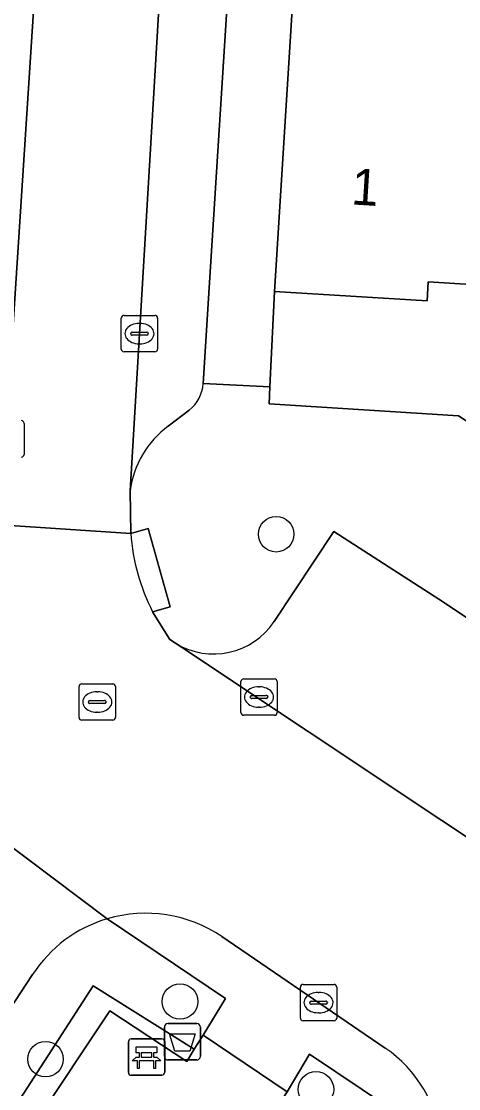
# Model space of a CAD drawing. Extents: x 159279 to 160377, y 384531 to 385888.
# Drawn here: x 160044.35 to 160056.39, y 384697.08 to 384726.45 of the extents above; entities that cross this region are included whole.
import ezdxf

# ---------------------------------------------------------------- set-up
doc = ezdxf.new("R2010")
doc.units = 0
for name, color, linetype in [('IMGEO_Afvalbak', 7, 'Continuous'), ('IMGEO_Bank', 7, 'Continuous'), ('IMGEO_Boom', 7, 'Continuous'), ('IMGEO_Erf', 7, 'Continuous'), ('IMGEO_Groenvoorziening', 7, 'Continuous'), ('IMGEO_Haag', 7, 'Continuous'), ('IMGEO_Hek', 7, 'Continuous'), ('IMGEO_Kolk', 7, 'Continuous'), ('IMGEO_Pand', 7, 'Continuous'), ('IMGEO_Pand_nummerreeks', 7, 'Continuous'), ('IMGEO_Parkeervlak_open', 7, 'Continuous'), ('IMGEO_Rijbaan_lokaal_open', 7, 'Continuous'), ('IMGEO_Rioolput', 7, 'Continuous'), ('IMGEO_Voetpad_open', 7, 'Continuous')]:
    doc.layers.add(name, color=color, linetype=linetype)

msp = doc.modelspace()

# ---------------------------------------------------------------- linework, layer by layer
at = {"layer": 'IMGEO_Afvalbak'}
for p, q in [((160048.287, 384697.974), (160048.287, 384698.774)), ((160048.287, 384698.774), (160048.287, 384697.974)), ((160048.387, 384698.874), (160049.177, 384698.874)), ((160049.177, 384698.874), (160048.387, 384698.874)), ((160049.277, 384698.774), (160049.277, 384697.974)), ((160049.277, 384697.974), (160049.277, 384698.774)), ((160049.177, 384697.874), (160048.387, 384697.874)), ((160048.387, 384697.874), (160049.177, 384697.874))]:
    msp.add_line(p, q, dxfattribs=at)
msp.add_lwpolyline([(160048.43, 384698.588), (160049.134, 384698.588), (160048.985, 384698.118), (160048.579, 384698.118), (160048.43, 384698.588)], dxfattribs=at)
for centre, start, end in [((160048.387, 384698.774), 90, 180), ((160048.387, 384698.774), 90, 180), ((160049.177, 384698.774), 0, 90), ((160049.177, 384698.774), 360, 90), ((160048.387, 384697.974), 180, 270), ((160048.387, 384697.974), 180, 270), ((160049.177, 384697.974), 270, 0), ((160049.177, 384697.974), 270, 0)]:
    msp.add_arc(centre, 0.1, start, end, dxfattribs=at)
at = {"layer": 'IMGEO_Bank'}
for p, q in [((160047.296, 384697.528), (160047.296, 384698.369)), ((160047.296, 384698.369), (160047.296, 384697.528)), ((160047.371, 384698.453), (160048.212, 384698.453)), ((160048.212, 384698.453), (160047.371, 384698.453)), ((160048.296, 384698.378), (160048.296, 384697.537)), ((160048.296, 384697.537), (160048.296, 384698.378)), ((160047.605, 384697.959), (160047.605, 384698.065)), ((160047.649, 384698.065), (160047.649, 384697.959)), ((160047.937, 384698.071), (160047.655, 384698.071)), ((160047.943, 384697.959), (160047.943, 384698.065)), ((160047.987, 384698.065), (160047.987, 384697.959)), ((160047.993, 384697.851), (160047.6, 384697.851)), ((160047.655, 384697.953), (160047.937, 384697.953)), ((160048.221, 384697.453), (160047.38, 384697.453)), ((160047.38, 384697.453), (160048.221, 384697.453))]:
    msp.add_line(p, q, dxfattribs=at)
for points in [[(160047.599, 384698.071), (160047.513, 384698.071), (160047.513, 384698.232), (160048.076, 384698.232), (160048.076, 384698.071), (160047.993, 384698.071)], [(160047.543, 384697.851), (160047.401, 384697.851), (160047.513, 384697.953), (160047.599, 384697.953)], [(160047.593, 384697.844), (160047.593, 384697.637), (160047.55, 384697.637), (160047.55, 384697.844)], [(160047.993, 384697.953), (160048.076, 384697.953), (160048.188, 384697.851), (160048.049, 384697.851)], [(160048.043, 384697.844), (160048.043, 384697.637), (160047.999, 384697.637), (160047.999, 384697.844)]]:
    msp.add_lwpolyline(points, dxfattribs=at)
for centre, radius, start, end in [((160047.374, 384698.375), 0.0779, 92.4484, 184.2845), ((160047.374, 384698.375), 0.0779, 92.4484, 184.2845), ((160048.218, 384698.375), 0.0779, 2.4484, 94.2845), ((160048.218, 384698.375), 0.0779, 2.4484, 94.2845), ((160047.598, 384698.064), 0.00671, 2.8957, 87.1043), ((160047.655, 384698.064), 0.00671, 92.8957, 177.1043), ((160047.937, 384698.064), 0.00671, 2.8957, 87.1043), ((160047.994, 384698.064), 0.00671, 92.8957, 177.1043), ((160047.543, 384697.844), 0.00671, 2.8957, 87.1043), ((160047.6, 384697.844), 0.00671, 92.8957, 177.1043), ((160047.598, 384697.96), 0.00671, 272.8957, 357.1043), ((160047.655, 384697.96), 0.00671, 182.8957, 267.1043), ((160047.937, 384697.96), 0.00671, 272.8957, 357.1043), ((160047.994, 384697.96), 0.00671, 182.8957, 267.1043), ((160047.992, 384697.844), 0.00671, 2.8957, 87.1043), ((160048.049, 384697.844), 0.00671, 92.8957, 177.1043), ((160047.374, 384697.531), 0.0779, 182.4484, 274.2845), ((160047.374, 384697.531), 0.0779, 182.4484, 274.2845), ((160048.218, 384697.531), 0.0779, 272.4484, 4.2845), ((160048.218, 384697.531), 0.0779, 272.4484, 4.2845)]:
    msp.add_arc(centre, radius, start, end, dxfattribs=at)
at = {"layer": 'IMGEO_Boom'}
for centre in [(160051.365, 384712.336), (160048.717, 384699.482), (160045.017, 384697.897), (160052.459, 384697.065)]:
    msp.add_circle(centre, 0.489, dxfattribs=at)
at = {"layer": 'IMGEO_Erf'}
msp.add_lwpolyline([(160062.438, 384715.337), (160059.64, 384717.201), (160059.677, 384717.794), (160057.631, 384719.153), (160056.873, 384719.2), (160055.552, 384719.283), (160055.519, 384718.754), (160051.315, 384719.018), (160051.19, 384716.394), (160051.168, 384715.923), (160056.386, 384715.596), (160065.194, 384709.878), (160067.744, 384704.931), (160070.36, 384706.402), (160068.482, 384710.182), (160068.955, 384710.417), (160068.044, 384712.251), (160066.037, 384713.579), (160065.218, 384713.486)], close=True, dxfattribs=at)
at = {"layer": 'IMGEO_Groenvoorziening'}
for points in [[(160034.326, 384681.227), (160034.8, 384680.882), (160036.061, 384682.822), (160035.505, 384683.181), (160046.323, 384699.917), (160049.111, 384698.168), (160049.355, 384698.56), (160049.972, 384699.569), (160046.715, 384701.757)], [(160044.661, 384700.228), (160033.505, 384683.188), (160027.501, 384674.16)], [(160055.902, 384695.601), (160052.285, 384698.035), (160051.668, 384696.998), (160051.492, 384696.733), (160054.606, 384694.504), (160040.278, 384672.872), (160039.199, 384673.573), (160035.094, 384667.279), (160036.592, 384666.292), (160036.806, 384666.382)]]:
    msp.add_lwpolyline(points, dxfattribs=at)
msp.add_lwpolyline([(160044.27, 384695.449), (160046.958, 384693.497), (160047.615, 384694.607), (160047.445, 384694.716), (160047.213, 384694.385), (160044.868, 384695.986), (160044.703, 384696.1), (160046.785, 384699.224), (160048.902, 384697.83), (160049.111, 384698.168), (160046.323, 384699.917), (160035.505, 384683.181), (160036.061, 384682.822)], close=True, dxfattribs=at)
msp.add_arc((160047.77, 384698.195), 3.715, 106.5037, 146.8244, dxfattribs=at)
at = {"layer": 'IMGEO_Haag'}
msp.add_lwpolyline([(160044.27, 384695.449), (160046.958, 384693.497), (160047.615, 384694.607), (160047.445, 384694.716), (160047.213, 384694.385), (160044.868, 384695.986), (160044.703, 384696.1), (160046.785, 384699.224), (160048.902, 384697.83), (160049.111, 384698.168), (160046.323, 384699.917), (160035.505, 384683.181), (160036.061, 384682.822)], close=True, dxfattribs=at)
at = {"layer": 'IMGEO_Hek'}
msp.add_lwpolyline([(160044.27, 384695.449), (160044.703, 384696.1), (160046.785, 384699.224), (160048.902, 384697.83)], dxfattribs=at)
at = {"layer": 'IMGEO_Kolk'}
for p, q in [((160047.176, 384718.355), (160048.028, 384718.355)), ((160047.101, 384717.429), (160047.101, 384718.281)), ((160047.589, 384718.135), (160047.614, 384718.135)), ((160048.102, 384718.281), (160048.102, 384717.429)), ((160047.36, 384717.849), (160047.36, 384717.861)), ((160047.798, 384717.812), (160047.4, 384717.812)), ((160047.403, 384717.898), (160047.801, 384717.898)), ((160047.844, 384717.861), (160047.844, 384717.849)), ((160047.612, 384717.575), (160047.587, 384717.575)), ((160048.028, 384717.355), (160047.176, 384717.355)), ((160044.424, 384715.386), (160044.424, 384714.534)), ((160050.467, 384708.357), (160051.319, 384708.357)), ((160050.392, 384707.431), (160050.392, 384708.283)), ((160050.88, 384708.137), (160050.905, 384708.137)), ((160051.393, 384708.283), (160051.393, 384707.431)), ((160050.651, 384707.851), (160050.651, 384707.863)), ((160051.089, 384707.814), (160050.691, 384707.814)), ((160050.694, 384707.9), (160051.092, 384707.9)), ((160051.135, 384707.863), (160051.135, 384707.851)), ((160050.903, 384707.577), (160050.878, 384707.577)), ((160051.319, 384707.357), (160050.467, 384707.357)), ((160052.03, 384699.026), (160052.03, 384699.878)), ((160052.105, 384699.952), (160052.957, 384699.952)), ((160053.031, 384699.878), (160053.031, 384699.026)), ((160052.518, 384699.732), (160052.543, 384699.732)), ((160052.289, 384699.446), (160052.289, 384699.458)), ((160052.727, 384699.409), (160052.329, 384699.409)), ((160052.332, 384699.495), (160052.73, 384699.495)), ((160052.773, 384699.458), (160052.773, 384699.446)), ((160052.957, 384698.952), (160052.105, 384698.952)), ((160052.541, 384699.172), (160052.516, 384699.172))]:
    msp.add_line(p, q, dxfattribs=at)
for points in [[(160047.176, 384718.355), (160048.028, 384718.355)], [(160047.101, 384717.429), (160047.101, 384718.281)], [(160048.102, 384718.281), (160048.102, 384717.429)], [(160048.028, 384717.355), (160047.176, 384717.355)], [(160044.424, 384715.386), (160044.424, 384714.534)], [(160050.467, 384708.357), (160051.319, 384708.357)], [(160050.392, 384707.431), (160050.392, 384708.283)], [(160051.393, 384708.283), (160051.393, 384707.431)], [(160051.319, 384707.357), (160050.467, 384707.357)], [(160052.03, 384699.026), (160052.03, 384699.878)], [(160052.105, 384699.952), (160052.957, 384699.952)], [(160053.031, 384699.878), (160053.031, 384699.026)], [(160052.957, 384698.952), (160052.105, 384698.952)]]:
    msp.add_lwpolyline(points, dxfattribs=at)
for centre, radius, start, end in [((160047.178, 384718.279), 0.0765, 91.552, 178.448), ((160047.178, 384718.279), 0.0765, 91.552, 178.448), ((160048.026, 384718.279), 0.0765, 1.552, 88.448), ((160048.026, 384718.279), 0.0765, 1.552, 88.448), ((160047.4, 384717.858), 0.0403, 85.8775, 175.7526), ((160047.397, 384717.848), 0.0366, 178.938, 274.7102), ((160047.801, 384717.855), 0.043, 264.8664, 352.4533), ((160047.805, 384717.86), 0.0386, 1.7309, 96.639), ((160047.178, 384717.431), 0.0765, 181.552, 268.448), ((160047.178, 384717.431), 0.0765, 181.552, 268.448), ((160048.026, 384717.431), 0.0765, 271.552, 358.448), ((160048.026, 384717.431), 0.0765, 271.552, 358.448), ((160044.348, 384715.384), 0.0765, 1.552, 88.448), ((160044.348, 384715.384), 0.0765, 1.552, 88.448), ((160044.348, 384714.536), 0.0765, 271.552, 358.448), ((160044.348, 384714.536), 0.0765, 271.552, 358.448), ((160050.469, 384708.281), 0.0765, 91.552, 178.448), ((160050.469, 384708.281), 0.0765, 91.552, 178.448), ((160051.317, 384708.281), 0.0765, 1.552, 88.448), ((160051.317, 384708.281), 0.0765, 1.552, 88.448), ((160050.691, 384707.86), 0.0403, 85.8775, 175.7526), ((160050.688, 384707.85), 0.0366, 178.938, 274.7102), ((160051.092, 384707.857), 0.043, 264.8664, 352.4533), ((160051.096, 384707.862), 0.0386, 1.7309, 96.639), ((160050.469, 384707.433), 0.0765, 181.552, 268.448), ((160050.469, 384707.433), 0.0765, 181.552, 268.448), ((160051.317, 384707.433), 0.0765, 271.552, 358.448), ((160051.317, 384707.433), 0.0765, 271.552, 358.448), ((160052.107, 384699.876), 0.0765, 91.552, 178.448), ((160052.107, 384699.876), 0.0765, 91.552, 178.448), ((160052.955, 384699.876), 0.0765, 1.552, 88.448), ((160052.955, 384699.876), 0.0765, 1.552, 88.448), ((160052.329, 384699.455), 0.0403, 85.8775, 175.7526), ((160052.326, 384699.445), 0.0366, 178.938, 274.7102), ((160052.73, 384699.452), 0.043, 264.8664, 352.4533), ((160052.734, 384699.457), 0.0386, 1.7309, 96.639), ((160052.107, 384699.028), 0.0765, 181.552, 268.448), ((160052.107, 384699.028), 0.0765, 181.552, 268.448), ((160052.955, 384699.028), 0.0765, 271.552, 358.448), ((160052.955, 384699.028), 0.0765, 271.552, 358.448)]:
    msp.add_arc(centre, radius, start, end, dxfattribs=at)
for centre, major_axis, ratio, start_param, end_param in [((160047.588, 384717.855), (-0.387, 0.002), 0.722429, 4.712389, 7.853982), ((160047.613, 384717.855), (-0.39, 0.002), 0.717154, 1.570796, 4.712389), ((160050.879, 384707.857), (-0.387, 0.002), 0.722429, 4.712389, 7.853982), ((160050.904, 384707.857), (-0.39, 0.002), 0.717154, 1.570796, 4.712389), ((160052.517, 384699.452), (-0.387, 0.002), 0.722429, 4.712389, 7.853982), ((160052.542, 384699.452), (-0.39, 0.002), 0.717154, 1.570796, 4.712389)]:
    msp.add_ellipse(centre, major_axis=major_axis, ratio=ratio, start_param=start_param, end_param=end_param, dxfattribs=at)
at = {"layer": 'IMGEO_Pand'}
msp.add_lwpolyline([(160051.315, 384719.018), (160055.519, 384718.754), (160055.552, 384719.283), (160056.873, 384719.2), (160059.844, 384726.862), (160061.789, 384731.877), (160059.305, 384732.673), (160058.388, 384729.816), (160059.625, 384729.419), (160058.825, 384726.924), (160051.838, 384727.361)], close=True, dxfattribs=at)
at = {"layer": 'IMGEO_Parkeervlak_open'}
for points in [[(160048.973, 384740.135), (160048.469, 384732.359), (160047.342, 384713.529)], [(160049.356, 384716.481), (160049.523, 384719.116), (160050.671, 384737.196)], [(160043.408, 384707.174), (160043.761, 384712.594), (160044.785, 384728.292)], [(160048.394, 384715.31), (160048.968, 384715.753)], [(160055.843, 384710.546), (160052.954, 384712.41), (160051.308, 384709.935)], [(160063.004, 384701.572), (160064.943, 384704.496), (160055.843, 384710.546)], [(160048.596, 384709.338), (160063.252, 384699.583)]]:
    msp.add_lwpolyline(points, dxfattribs=at)
for centre, radius, start, end in [((160048.359, 384716.545), 0.999, 307.5512, 356.3365), ((160049.998, 384713.161), 2.682, 126.7453, 172.1158), ((160049.643, 384711.042), 1.999, 238.4335, 326.3958)]:
    msp.add_arc(centre, radius, start, end, dxfattribs=at)
at = {"layer": 'IMGEO_Rijbaan_lokaal_open'}
msp.add_lwpolyline([(160048.469, 384732.359), (160048.973, 384740.135), (160048.987, 384740.357), (160050.434, 384762.69), (160050.493, 384763.486), (160047.104, 384763.984), (160047.045, 384762.935), (160044.822, 384728.85), (160044.785, 384728.292), (160043.761, 384712.594), (160047.362, 384712.359), (160047.342, 384713.529)], close=True, dxfattribs=at)
for points in [[(160047.362, 384712.359), (160043.761, 384712.594), (160043.408, 384707.174), (160043.386, 384706.838), (160043.321, 384706.199), (160043.173, 384705.384), (160042.952, 384704.585), (160046.715, 384701.757)], [(160048.596, 384709.338), (160048.433, 384709.443), (160047.964, 384710.204)], [(160063.252, 384699.583), (160048.596, 384709.338)], [(160046.715, 384701.757), (160042.952, 384704.585), (160042.901, 384704.432), (160042.847, 384704.28)], [(160049.866, 384701.266), (160054.368, 384698.202)], [(160027.501, 384674.16), (160033.505, 384683.188), (160044.661, 384700.228)]]:
    msp.add_lwpolyline(points, dxfattribs=at)
for centre, radius, start, end in [((160052.971, 384712.764), 5.624, 184.1339, 207.0816), ((160047.773, 384698.188), 3.722, 55.7788, 106.5076), ((160047.77, 384698.195), 3.715, 106.5037, 146.8244), ((160052.374, 384695.273), 3.543, 5.31, 55.7519)]:
    msp.add_arc(centre, radius, start, end, dxfattribs=at)
at = {"layer": 'IMGEO_Rioolput'}
for p, q in [((160045.939, 384707.295), (160045.939, 384708.147)), ((160046.014, 384708.221), (160046.866, 384708.221)), ((160046.94, 384708.147), (160046.94, 384707.295)), ((160046.241, 384707.764), (160046.639, 384707.764)), ((160046.427, 384708.001), (160046.452, 384708.001)), ((160046.198, 384707.715), (160046.198, 384707.727)), ((160046.636, 384707.678), (160046.238, 384707.678)), ((160046.682, 384707.727), (160046.682, 384707.715)), ((160046.866, 384707.221), (160046.014, 384707.221)), ((160046.45, 384707.441), (160046.425, 384707.441))]:
    msp.add_line(p, q, dxfattribs=at)
for points in [[(160045.939, 384707.295), (160045.939, 384708.147)], [(160046.014, 384708.221), (160046.866, 384708.221)], [(160046.94, 384708.147), (160046.94, 384707.295)], [(160046.866, 384707.221), (160046.014, 384707.221)]]:
    msp.add_lwpolyline(points, dxfattribs=at)
for centre, radius, start, end in [((160046.016, 384708.145), 0.0765, 91.552, 178.448), ((160046.016, 384708.145), 0.0765, 91.552, 178.448), ((160046.864, 384708.145), 0.0765, 1.552, 88.448), ((160046.864, 384708.145), 0.0765, 1.552, 88.448), ((160046.238, 384707.724), 0.0403, 85.8775, 175.7526), ((160046.643, 384707.726), 0.0386, 1.7309, 96.639), ((160046.235, 384707.714), 0.0366, 178.938, 274.7102), ((160046.639, 384707.721), 0.043, 264.8664, 352.4533), ((160046.016, 384707.297), 0.0765, 181.552, 268.448), ((160046.016, 384707.297), 0.0765, 181.552, 268.448), ((160046.864, 384707.297), 0.0765, 271.552, 358.448), ((160046.864, 384707.297), 0.0765, 271.552, 358.448)]:
    msp.add_arc(centre, radius, start, end, dxfattribs=at)
for centre, major_axis, ratio, start_param, end_param in [((160046.426, 384707.721), (-0.387, 0.002), 0.722429, 4.712389, 7.853982), ((160046.451, 384707.721), (-0.39, 0.002), 0.717154, 1.570796, 4.712389)]:
    msp.add_ellipse(centre, major_axis=major_axis, ratio=ratio, start_param=start_param, end_param=end_param, dxfattribs=at)
at = {"layer": 'IMGEO_Voetpad_open'}
for points in [[(160050.671, 384737.196), (160049.523, 384719.116), (160049.356, 384716.481), (160051.19, 384716.394), (160051.315, 384719.018), (160051.838, 384727.361)], [(160065.194, 384709.878), (160056.386, 384715.596), (160051.168, 384715.923), (160051.19, 384716.394), (160049.356, 384716.481)], [(160048.968, 384715.753), (160048.394, 384715.31)], [(160047.342, 384713.529), (160047.362, 384712.359), (160047.843, 384712.492), (160048.445, 384710.337), (160047.964, 384710.204), (160048.433, 384709.443), (160048.596, 384709.338)], [(160047.843, 384712.492), (160047.362, 384712.359)], [(160047.964, 384710.204), (160048.445, 384710.337), (160047.843, 384712.492)], [(160051.308, 384709.935), (160052.954, 384712.41), (160055.843, 384710.546), (160064.943, 384704.496), (160063.004, 384701.572)], [(160046.715, 384701.757), (160049.972, 384699.569), (160049.355, 384698.56), (160051.668, 384696.998), (160052.285, 384698.035), (160055.902, 384695.601)], [(160054.368, 384698.202), (160049.866, 384701.266)]]:
    msp.add_lwpolyline(points, dxfattribs=at)
msp.add_lwpolyline([(160051.192, 384696.283), (160051.492, 384696.733), (160051.668, 384696.998), (160049.355, 384698.56), (160049.111, 384698.168), (160048.902, 384697.83), (160046.785, 384699.224), (160044.703, 384696.1), (160044.868, 384695.986), (160047.213, 384694.385), (160047.445, 384694.716), (160047.615, 384694.607), (160048.985, 384693.728), (160049.107, 384693.65), (160048.866, 384693.271), (160051.684, 384691.435), (160051.82, 384691.339), (160053.883, 384694.482)], close=True, dxfattribs=at)
for centre, radius, start, end in [((160048.359, 384716.545), 0.999, 307.5512, 356.3365), ((160049.998, 384713.161), 2.682, 126.7453, 172.1158), ((160052.971, 384712.764), 5.624, 184.1339, 207.0816), ((160049.643, 384711.042), 1.999, 238.4335, 326.3958), ((160047.773, 384698.188), 3.722, 55.7788, 106.5076), ((160052.374, 384695.273), 3.543, 5.31, 55.7519)]:
    msp.add_arc(centre, radius, start, end, dxfattribs=at)

# ---------------------------------------------------------------- texts
at = {"layer": 'IMGEO_Pand_nummerreeks'}
msp.add_text('1', height=1, rotation=356.4067, dxfattribs=at).set_placement((160053.414, 384721.411))

doc.saveas('drawing.dxf')
